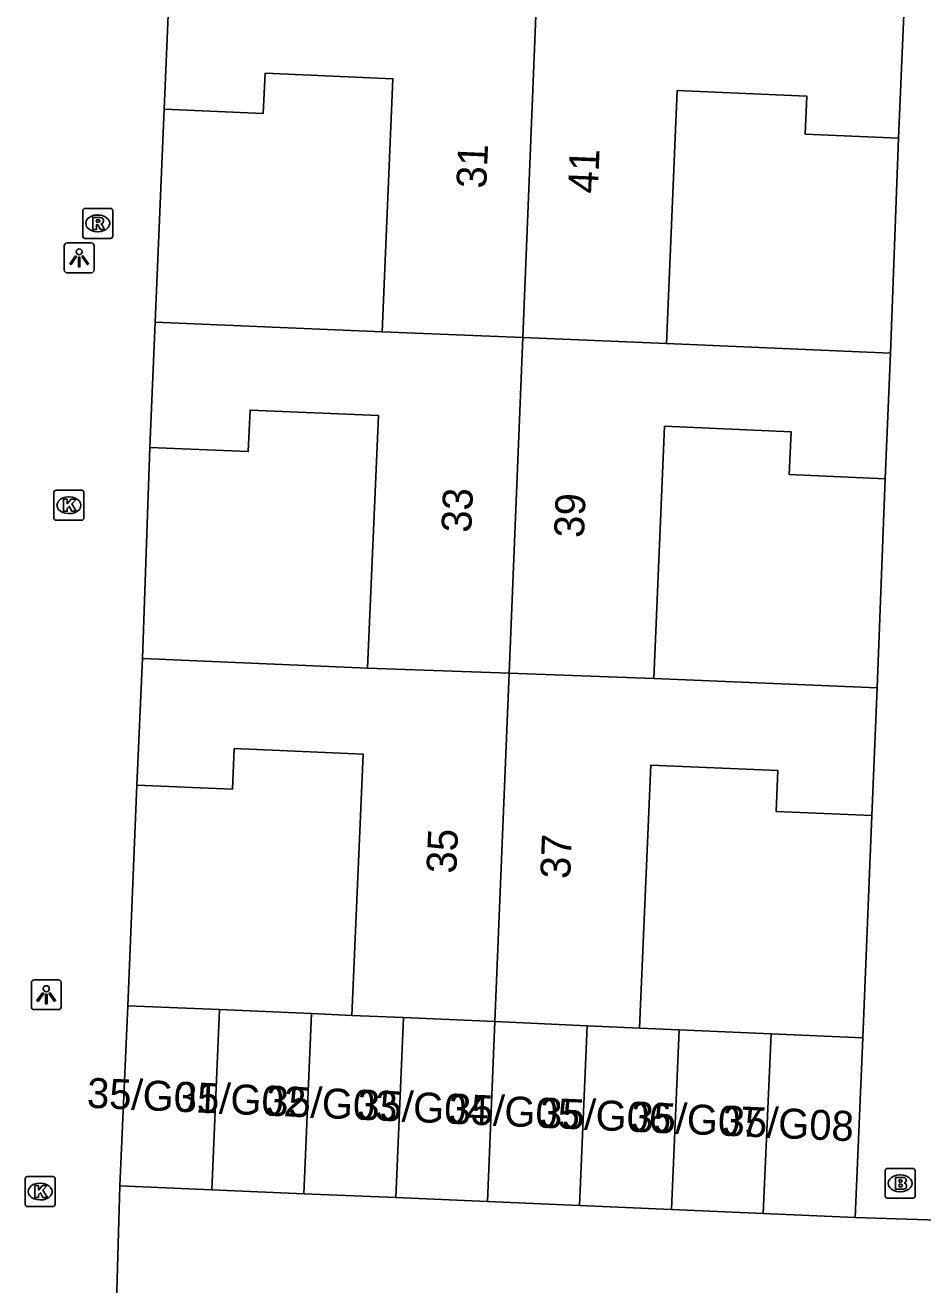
# Model space of a CAD drawing. Extents: x 160787 to 161428, y 386828 to 387483.
# Drawn here: x 161040.59 to 161070.59, y 387311.59 to 387353.67 of the extents above; entities that cross this region are included whole.
import ezdxf

# ---------------------------------------------------------------- set-up
doc = ezdxf.new("R2010")
doc.units = 0
for name, color, linetype in [('IMGEO_Brandkraan', 7, 'Continuous'), ('IMGEO_Kolk', 7, 'Continuous'), ('IMGEO_Lichtpunt', 7, 'Continuous'), ('IMGEO_Muur', 7, 'Continuous'), ('IMGEO_Pand', 7, 'Continuous'), ('IMGEO_Pand_nummerreeks', 7, 'Continuous'), ('IMGEO_Rioolput', 7, 'Continuous'), ('IMGEO_Voetpad_open', 7, 'Continuous')]:
    doc.layers.add(name, color=color, linetype=linetype)

msp = doc.modelspace()

# ---------------------------------------------------------------- linework, layer by layer
at = {"layer": 'IMGEO_Brandkraan'}
for p, q in [((161069.329, 387314.552), (161069.329, 387315.404)), ((161069.404, 387315.478), (161070.256, 387315.478)), ((161069.817, 387315.258), (161069.842, 387315.258)), ((161070.33, 387315.404), (161070.33, 387314.552)), ((161070.256, 387314.478), (161069.404, 387314.478)), ((161069.84, 387314.698), (161069.815, 387314.698))]:
    msp.add_line(p, q, dxfattribs=at)
for points in [[(161069.329, 387314.552), (161069.329, 387315.404)], [(161069.404, 387315.478), (161070.256, 387315.478)], [(161069.677, 387315.178), (161069.677, 387314.778), (161069.89, 387314.778)], [(161069.908, 387315.178), (161069.677, 387315.178)], [(161070.33, 387315.404), (161070.33, 387314.552)], [(161069.856, 387315.097), (161069.802, 387315.097), (161069.802, 387315.021)], [(161069.802, 387315.021), (161069.855, 387315.021)], [(161069.864, 387314.945), (161069.802, 387314.945), (161069.802, 387314.864)], [(161069.802, 387314.864), (161069.864, 387314.864)], [(161070.256, 387314.478), (161069.404, 387314.478)]]:
    msp.add_lwpolyline(points, dxfattribs=at)
for centre, radius, start, end in [((161069.406, 387315.402), 0.0765, 91.552, 178.448), ((161069.406, 387315.402), 0.0765, 91.552, 178.448), ((161069.912, 387315.033), 0.145, 59.4692, 91.5367), ((161070.254, 387315.402), 0.0765, 1.552, 88.448), ((161070.254, 387315.402), 0.0765, 1.552, 88.448), ((161069.857, 387315.059), 0.0379, 267.8285, 90.9355), ((161069.865, 387314.904), 0.0404, 269.8759, 90.5077), ((161069.896, 387315.029), 0.251, 268.6676, 293.5347), ((161069.937, 387315.08), 0.0922, 285.5137, 58.1501), ((161069.942, 387314.888), 0.105, 301.3115, 78.989), ((161069.406, 387314.554), 0.0765, 181.552, 268.448), ((161069.406, 387314.554), 0.0765, 181.552, 268.448), ((161070.254, 387314.554), 0.0765, 271.552, 358.448), ((161070.254, 387314.554), 0.0765, 271.552, 358.448)]:
    msp.add_arc(centre, radius, start, end, dxfattribs=at)
for centre, major_axis, ratio, start_param, end_param in [((161069.816, 387314.978), (-0.387, 0.002), 0.722429, 4.712389, 7.853982), ((161069.841, 387314.978), (-0.39, 0.002), 0.717154, 1.570796, 4.712389)]:
    msp.add_ellipse(centre, major_axis=major_axis, ratio=ratio, start_param=start_param, end_param=end_param, dxfattribs=at)
at = {"layer": 'IMGEO_Kolk'}
for p, q in [((161041.548, 387337.205), (161041.548, 387338.057)), ((161041.623, 387338.131), (161042.475, 387338.131)), ((161042.036, 387337.911), (161042.061, 387337.911)), ((161042.549, 387338.057), (161042.549, 387337.205)), ((161042.475, 387337.131), (161041.623, 387337.131)), ((161042.059, 387337.351), (161042.034, 387337.351)), ((161040.66, 387315.202), (161041.512, 387315.202)), ((161040.585, 387314.276), (161040.585, 387315.128)), ((161041.073, 387314.982), (161041.098, 387314.982)), ((161041.586, 387315.128), (161041.586, 387314.276)), ((161041.096, 387314.422), (161041.071, 387314.422)), ((161041.512, 387314.202), (161040.66, 387314.202))]:
    msp.add_line(p, q, dxfattribs=at)
for points in [[(161041.548, 387337.205), (161041.548, 387338.057)], [(161041.623, 387338.131), (161042.475, 387338.131)], [(161042.549, 387338.057), (161042.549, 387337.205)], [(161041.869, 387337.831), (161041.992, 387337.831), (161041.992, 387337.68), (161042.122, 387337.831), (161042.286, 387337.831), (161042.14, 387337.68), (161042.293, 387337.431), (161042.141, 387337.431), (161042.056, 387337.595), (161041.992, 387337.528), (161041.992, 387337.431), (161041.869, 387337.431), (161041.869, 387337.831)], [(161042.475, 387337.131), (161041.623, 387337.131)], [(161040.66, 387315.202), (161041.512, 387315.202)], [(161040.585, 387314.276), (161040.585, 387315.128)], [(161040.906, 387314.902), (161041.029, 387314.902), (161041.029, 387314.751), (161041.159, 387314.902), (161041.323, 387314.902), (161041.177, 387314.751), (161041.33, 387314.502), (161041.178, 387314.502), (161041.093, 387314.666), (161041.029, 387314.599), (161041.029, 387314.502), (161040.906, 387314.502), (161040.906, 387314.902)], [(161041.586, 387315.128), (161041.586, 387314.276)], [(161041.512, 387314.202), (161040.66, 387314.202)]]:
    msp.add_lwpolyline(points, dxfattribs=at)
for centre, start, end in [((161041.625, 387338.055), 91.552, 178.448), ((161041.625, 387338.055), 91.552, 178.448), ((161042.473, 387338.055), 1.552, 88.448), ((161042.473, 387338.055), 1.552, 88.448), ((161041.625, 387337.207), 181.552, 268.448), ((161041.625, 387337.207), 181.552, 268.448), ((161042.473, 387337.207), 271.552, 358.448), ((161042.473, 387337.207), 271.552, 358.448), ((161040.662, 387315.126), 91.552, 178.448), ((161040.662, 387315.126), 91.552, 178.448), ((161041.51, 387315.126), 1.552, 88.448), ((161041.51, 387315.126), 1.552, 88.448), ((161040.662, 387314.278), 181.552, 268.448), ((161040.662, 387314.278), 181.552, 268.448), ((161041.51, 387314.278), 271.552, 358.448), ((161041.51, 387314.278), 271.552, 358.448)]:
    msp.add_arc(centre, 0.0765, start, end, dxfattribs=at)
for centre, major_axis, ratio, start_param, end_param in [((161042.035, 387337.631), (-0.387, 0.002), 0.722429, 4.712389, 7.853982), ((161042.06, 387337.631), (-0.39, 0.002), 0.717154, 1.570796, 4.712389), ((161041.072, 387314.702), (-0.387, 0.002), 0.722429, 4.712389, 7.853982), ((161041.097, 387314.702), (-0.39, 0.002), 0.717154, 1.570796, 4.712389)]:
    msp.add_ellipse(centre, major_axis=major_axis, ratio=ratio, start_param=start_param, end_param=end_param, dxfattribs=at)
at = {"layer": 'IMGEO_Lichtpunt'}
for p, q in [((161042.794, 387346.395), (161041.986, 387346.395)), ((161042.794, 387346.395), (161041.986, 387346.395)), ((161041.892, 387346.3), (161041.892, 387345.493)), ((161041.892, 387346.3), (161041.892, 387345.493)), ((161042.888, 387345.493), (161042.888, 387346.3)), ((161042.888, 387345.493), (161042.888, 387346.3)), ((161041.986, 387345.399), (161042.794, 387345.399)), ((161041.986, 387345.399), (161042.794, 387345.399)), ((161040.792, 387321.681), (161040.792, 387320.874)), ((161040.792, 387321.681), (161040.792, 387320.874)), ((161041.694, 387321.776), (161040.886, 387321.776)), ((161041.694, 387321.776), (161040.886, 387321.776)), ((161041.788, 387320.874), (161041.788, 387321.681)), ((161041.788, 387320.874), (161041.788, 387321.681)), ((161040.886, 387320.78), (161041.694, 387320.78)), ((161040.886, 387320.78), (161041.694, 387320.78))]:
    msp.add_line(p, q, dxfattribs=at)
for points in [[(161042.266, 387345.964), (161042.305, 387345.936), (161042.117, 387345.674), (161042.079, 387345.701), (161042.266, 387345.964)], [(161042.368, 387345.916), (161042.415, 387345.916), (161042.415, 387345.594), (161042.368, 387345.594), (161042.368, 387345.916)], [(161042.478, 387345.936), (161042.516, 387345.963), (161042.703, 387345.701), (161042.664, 387345.673), (161042.478, 387345.936)], [(161041.166, 387321.345), (161041.205, 387321.317), (161041.017, 387321.055), (161040.979, 387321.082), (161041.166, 387321.345)], [(161041.268, 387321.297), (161041.315, 387321.297), (161041.315, 387320.975), (161041.268, 387320.975), (161041.268, 387321.297)], [(161041.378, 387321.317), (161041.416, 387321.344), (161041.603, 387321.082), (161041.564, 387321.054), (161041.378, 387321.317)]]:
    msp.add_lwpolyline(points, dxfattribs=at)
for centre in [(161042.391, 387346.098), (161041.291, 387321.479)]:
    msp.add_circle(centre, 0.0994, dxfattribs=at)
for centre, start, end in [((161041.986, 387346.3), 90, 180), ((161041.986, 387346.3), 90, 180), ((161042.794, 387346.3), 0, 90), ((161042.794, 387346.3), 0, 90), ((161041.986, 387345.493), 180, 270), ((161041.986, 387345.493), 180, 270), ((161042.794, 387345.493), 270, 0), ((161042.794, 387345.493), 270, 360), ((161040.886, 387321.681), 90, 180), ((161040.886, 387321.681), 90, 180), ((161041.694, 387321.681), 0, 90), ((161041.694, 387321.681), 0, 90), ((161040.886, 387320.874), 180, 270), ((161040.886, 387320.874), 180, 270), ((161041.694, 387320.874), 270, 0), ((161041.694, 387320.874), 270, 360)]:
    msp.add_arc(centre, 0.0946, start, end, dxfattribs=at)
at = {"layer": 'IMGEO_Muur'}
for points in [[(161044.932, 387343.752), (161045.231, 387350.861)], [(161069.771, 387349.898), (161069.507, 387342.713)], [(161044.504, 387332.513), (161044.752, 387339.564)], [(161069.327, 387338.519), (161069.062, 387331.526)], [(161044.012, 387320.912), (161044.322, 387328.28)], [(161068.587, 387319.842), (161068.879, 387327.268)]]:
    msp.add_lwpolyline(points, dxfattribs=at)
at = {"layer": 'IMGEO_Pand'}
for points in [[(161045.231, 387350.861), (161045.412, 387355.075)], [(161057.219, 387343.232), (161057.68, 387354.548)], [(161069.948, 387354.021), (161069.771, 387349.898)], [(161045.231, 387350.861), (161048.544, 387350.719), (161048.602, 387352.063), (161052.875, 387351.879), (161052.512, 387343.427)], [(161062.016, 387343.034), (161062.379, 387351.486), (161066.71, 387351.3), (161066.656, 387350.032), (161069.771, 387349.898)], [(161044.752, 387339.564), (161044.932, 387343.752)], [(161052.512, 387343.427), (161044.932, 387343.752)], [(161052.512, 387343.427), (161057.219, 387343.232)], [(161056.762, 387332.019), (161057.219, 387343.232)], [(161057.219, 387343.232), (161062.016, 387343.034)], [(161069.507, 387342.713), (161062.016, 387343.034)], [(161069.507, 387342.713), (161069.327, 387338.519)], [(161044.752, 387339.564), (161048.044, 387339.423), (161048.104, 387340.812), (161052.39, 387340.628), (161052.027, 387332.19)], [(161061.595, 387331.847), (161061.957, 387340.271), (161066.184, 387340.089), (161066.122, 387338.657), (161069.327, 387338.519)], [(161044.322, 387328.28), (161044.504, 387332.513)], [(161052.027, 387332.19), (161044.504, 387332.513)], [(161056.762, 387332.019), (161052.027, 387332.19)], [(161056.762, 387332.019), (161056.287, 387320.379)], [(161061.595, 387331.847), (161056.762, 387332.019)], [(161069.062, 387331.526), (161061.595, 387331.847)], [(161069.062, 387331.526), (161068.879, 387327.268)], [(161044.322, 387328.28), (161047.515, 387328.143), (161047.573, 387329.504), (161051.878, 387329.319), (161051.503, 387320.59)], [(161061.12, 387320.163), (161061.498, 387328.951), (161065.746, 387328.768), (161065.688, 387327.405), (161068.879, 387327.268)], [(161043.754, 387314.896), (161044.012, 387320.912)], [(161047.084, 387320.78), (161044.012, 387320.912)], [(161046.826, 387314.764), (161047.084, 387320.78)], [(161050.156, 387320.648), (161047.084, 387320.78)], [(161049.898, 387314.632), (161050.156, 387320.648)], [(161051.503, 387320.59), (161050.156, 387320.648)], [(161051.503, 387320.59), (161053.228, 387320.514)], [(161052.97, 387314.5), (161053.228, 387320.514)], [(161053.228, 387320.514), (161056.287, 387320.379)], [(161056.287, 387320.379), (161056.042, 387314.368)], [(161056.287, 387320.379), (161059.371, 387320.241)], [(161059.113, 387314.237), (161059.371, 387320.241)], [(161059.371, 387320.241), (161061.12, 387320.163)], [(161062.443, 387320.106), (161061.12, 387320.163)], [(161062.443, 387320.106), (161062.185, 387314.105)], [(161065.515, 387319.974), (161062.443, 387320.106)], [(161065.257, 387313.973), (161065.515, 387319.974)], [(161068.587, 387319.842), (161065.515, 387319.974)], [(161068.587, 387319.842), (161068.329, 387313.841)], [(161043.754, 387314.896), (161046.826, 387314.764)], [(161049.898, 387314.632), (161046.826, 387314.764)], [(161052.97, 387314.5), (161049.898, 387314.632)], [(161056.042, 387314.368), (161052.97, 387314.5)], [(161059.113, 387314.237), (161056.042, 387314.368)], [(161062.185, 387314.105), (161059.113, 387314.237)], [(161065.257, 387313.973), (161062.185, 387314.105)], [(161068.329, 387313.841), (161065.257, 387313.973)]]:
    msp.add_lwpolyline(points, dxfattribs=at)
at = {"layer": 'IMGEO_Rioolput'}
for p, q in [((161042.509, 387346.622), (161042.509, 387347.474)), ((161042.584, 387347.548), (161043.436, 387347.548)), ((161042.997, 387347.328), (161043.022, 387347.328)), ((161043.51, 387347.474), (161043.51, 387346.622)), ((161043.02, 387346.768), (161042.995, 387346.768)), ((161043.436, 387346.548), (161042.584, 387346.548))]:
    msp.add_line(p, q, dxfattribs=at)
for points in [[(161042.509, 387346.622), (161042.509, 387347.474)], [(161042.584, 387347.548), (161043.436, 387347.548)], [(161043.098, 387347.246), (161042.846, 387347.248), (161042.846, 387346.848)], [(161043.024, 387347.167), (161042.97, 387347.167), (161042.97, 387347.086)], [(161043.51, 387347.474), (161043.51, 387346.622)], [(161042.846, 387346.848), (161042.97, 387346.848), (161042.97, 387347.01), (161042.981, 387347.01)], [(161042.97, 387347.086), (161043.022, 387347.086)], [(161043.028, 387346.981), (161043.099, 387346.848), (161043.239, 387346.848), (161043.174, 387346.974)], [(161043.436, 387346.548), (161042.584, 387346.548)]]:
    msp.add_lwpolyline(points, dxfattribs=at)
for centre, radius, start, end in [((161042.586, 387347.472), 0.0765, 91.552, 178.448), ((161042.586, 387347.472), 0.0765, 91.552, 178.448), ((161043.03, 387347.071), 0.0964, 77.0061, 93.1865), ((161043.044, 387347.128), 0.0378, 276.6634, 79.6772), ((161043.097, 387347.136), 0.109, 350.3612, 89.416), ((161043.434, 387347.472), 0.0765, 1.552, 88.448), ((161043.434, 387347.472), 0.0765, 1.552, 88.448), ((161042.98, 387346.957), 0.0533, 26.0293, 88.6989), ((161043.006, 387347.275), 0.19, 274.7715, 282.9687), ((161043.095, 387347.136), 0.112, 277.5842, 350.9817), ((161043.079, 387346.921), 0.108, 29.5134, 73.7905), ((161042.586, 387346.624), 0.0765, 181.552, 268.448), ((161042.586, 387346.624), 0.0765, 181.552, 268.448), ((161043.434, 387346.624), 0.0765, 271.552, 358.448), ((161043.434, 387346.624), 0.0765, 271.552, 358.448)]:
    msp.add_arc(centre, radius, start, end, dxfattribs=at)
for centre, major_axis, ratio, start_param, end_param in [((161042.996, 387347.048), (-0.387, 0.002), 0.722429, 4.712389, 7.853982), ((161043.021, 387347.048), (-0.39, 0.002), 0.717154, 1.570796, 4.712389)]:
    msp.add_ellipse(centre, major_axis=major_axis, ratio=ratio, start_param=start_param, end_param=end_param, dxfattribs=at)
at = {"layer": 'IMGEO_Voetpad_open'}
for points in [[(161044.932, 387343.752), (161045.231, 387350.861)], [(161069.771, 387349.898), (161069.507, 387342.713)], [(161044.504, 387332.513), (161044.752, 387339.564)], [(161069.327, 387338.519), (161069.062, 387331.526)], [(161044.012, 387320.912), (161044.322, 387328.28)], [(161068.879, 387327.268), (161068.587, 387319.842)], [(161043.36, 387301.265), (161043.754, 387314.896)], [(161068.329, 387313.841), (161073.842, 387313.657)]]:
    msp.add_lwpolyline(points, dxfattribs=at)

# ---------------------------------------------------------------- texts
at = {"layer": 'IMGEO_Pand_nummerreeks'}
for s, rotation, p in [('31', 87.4936, (161055.994, 387348.2)), ('41', 87.6851, (161059.725, 387348.034)), ('33', 87.4936, (161055.491, 387336.701)), ('39', 87.6851, (161059.259, 387336.528)), ('35', 87.4936, (161054.992, 387325.314)), ('37', 87.6851, (161058.799, 387325.135)), ('35/G01', 357.4842, (161042.635, 387317.508)), ('35/G02', 357.4842, (161045.569, 387317.38)), ('35/G03', 357.4842, (161048.625, 387317.245)), ('35/G04', 357.4842, (161051.675, 387317.111)), ('35/G05', 357.4842, (161054.725, 387316.977)), ('35/G06', 357.4842, (161057.775, 387316.843)), ('35/G07', 357.4842, (161060.825, 387316.709)), ('35/G08', 357.4842, (161063.878, 387316.575))]:
    msp.add_text(s, height=1, rotation=rotation, dxfattribs=at).set_placement(p)

doc.saveas('drawing.dxf')
